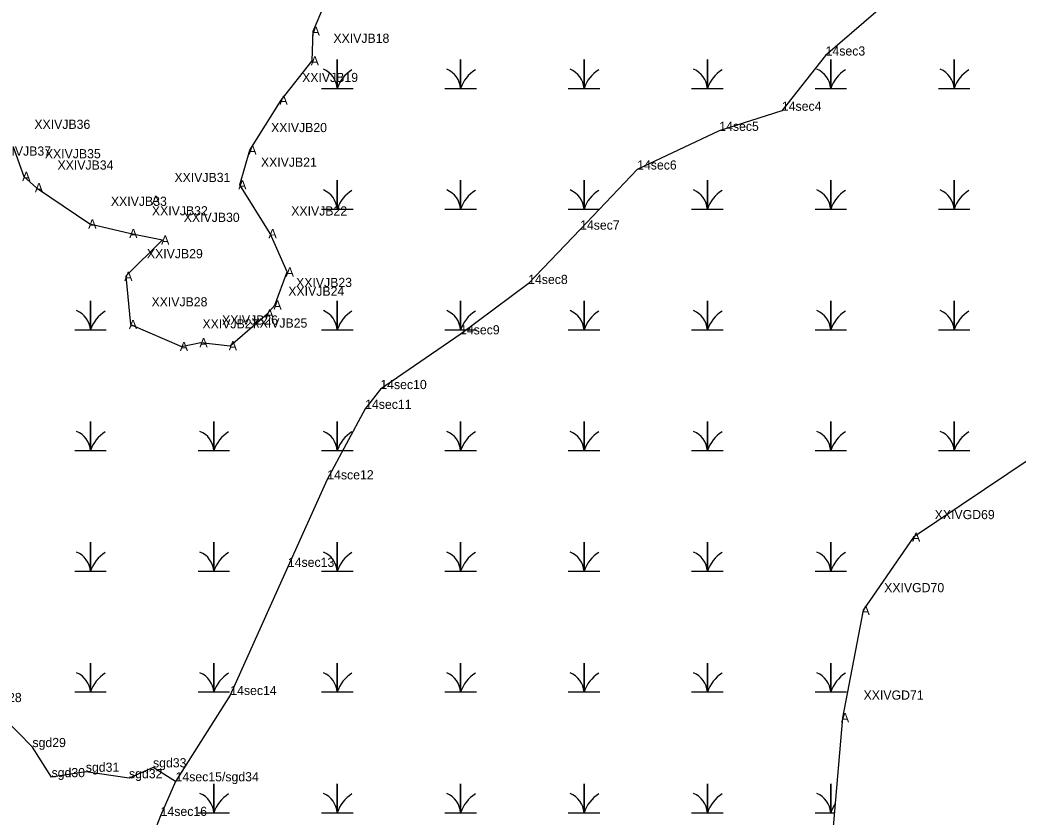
# Model space of a CAD drawing. Extents: x 2072529 to 2268796, y 436423 to 470406.
# Drawn here: x 2263443 to 2263987, y 442221 to 442656 of the extents above; entities that cross this region are included whole.
import ezdxf

# ---------------------------------------------------------------- set-up
doc = ezdxf.new("R2010")
doc.units = 0
for name, color, linetype in [('Exist Environmental Wetland Boundary', 7, 'Continuous'), ('Exist Environmental Wetland Boundary Cogo Comment', 7, 'Continuous'), ('Exist Hydro Jurisdictional Stream or Body of Water NEU Mitigable', 7, 'Continuous'), ('Exist Hydro Jurisdictional Stream or Body of Water NEU Mitigable Cogo Comment', 7, 'Continuous'), ('Exist Hydro Swamp or Marsh', 7, 'Continuous'), ('Old_Level_20', 7, 'Continuous')]:
    doc.layers.add(name, color=color, linetype=linetype)

msp = doc.modelspace()

# ---------------------------------------------------------------- linework, layer by layer
at = {"layer": 'Exist Environmental Wetland Boundary'}
for points in [[(2263439.54, 442586.49), (2263445.26, 442570.44), (2263452.16, 442564.27), (2263481.27, 442544.53), (2263503.6, 442539.34), (2263520.97, 442535.77), (2263500.88, 442515.97), (2263503.39, 442489.72), (2263531.17, 442477.73), (2263541.87, 442479.82), (2263557.85, 442478.15), (2263577.96, 442495.49), (2263582.19, 442500.29), (2263588.87, 442518.34), (2263579.54, 442539.26), (2263563.03, 442565.85), (2263568.56, 442584.73), (2263585.49, 442612.03), (2263602.54, 442633.4), (2263603.07, 442649.58), (2263609.46, 442664.49)], [(2264007.54, 442425.75), (2263930.27, 442373.75), (2263902.73, 442333.91), (2263891.51, 442275.34), (2263885.59, 442205.4), (2263810.51, 442205.75), (2263787.43, 442192.68), (2263742.82, 442133.35), (2263739.39, 442047.1), (2263692.37, 442028.85), (2263641.17, 441985.48), (2263606.24, 441900.73), (2263597.49, 441852.35), (2263569.3, 441793.49)]]:
    msp.add_lwpolyline(points, dxfattribs=at)
at = {"layer": 'Exist Hydro Jurisdictional Stream or Body of Water NEU Mitigable'}
for points in [[(2263924.02, 442672.5), (2263882.33, 442636.32), (2263858.49, 442606.21), (2263824.35, 442595.25), (2263779.6, 442574.16), (2263748.5, 442541.4), (2263720.2, 442511.78), (2263683.1, 442484.3), (2263639.63, 442454.48), (2263631.34, 442443.68), (2263610.71, 442405.26), (2263589.23, 442357.57), (2263557.85, 442287.71), (2263528.03, 442240.65), (2263519.87, 442221.79), (2263515.9, 442212), (2263505.21, 442205.27), (2263499.32, 442197.98), (2263487.64, 442190.69), (2263477.78, 442170.67), (2263442.74, 442150.01), (2263444.1, 442133.27), (2263425.3, 442097.75)], [(2263528.03, 442240.65), (2263515.73, 442248.26), (2263502.65, 442242.34), (2263479.11, 442245.86), (2263460.43, 442242.92), (2263450.02, 442259.32), (2263425.93, 442283.85)]]:
    msp.add_lwpolyline(points, dxfattribs=at)
at = {"layer": 'Exist Hydro Swamp or Marsh'}
for points in [[(2263607.54, 442618.37), (2263616.14, 442618.37), (2263616.14, 442634.15), (2263616.14, 442618.37), (2263624.74, 442618.37)], [(2263674.79, 442618.37), (2263683.39, 442618.37), (2263683.39, 442634.15), (2263683.39, 442618.37), (2263691.99, 442618.37)], [(2263742.04, 442618.37), (2263750.64, 442618.37), (2263750.64, 442634.15), (2263750.64, 442618.37), (2263759.24, 442618.37)], [(2263809.29, 442618.37), (2263817.89, 442618.37), (2263817.89, 442634.15), (2263817.89, 442618.37), (2263826.49, 442618.37)], [(2263876.54, 442618.37), (2263885.14, 442618.37), (2263885.14, 442634.15), (2263885.14, 442618.37), (2263893.74, 442618.37)], [(2263943.79, 442618.37), (2263952.39, 442618.37), (2263952.39, 442634.15), (2263952.39, 442618.37), (2263960.99, 442618.37)], [(2263607.54, 442552.57), (2263616.14, 442552.57), (2263616.14, 442568.35), (2263616.14, 442552.57), (2263624.74, 442552.57)], [(2263674.79, 442552.57), (2263683.39, 442552.57), (2263683.39, 442568.35), (2263683.39, 442552.57), (2263691.99, 442552.57)], [(2263742.04, 442552.57), (2263750.64, 442552.57), (2263750.64, 442568.35), (2263750.64, 442552.57), (2263759.24, 442552.57)], [(2263809.29, 442552.57), (2263817.89, 442552.57), (2263817.89, 442568.35), (2263817.89, 442552.57), (2263826.49, 442552.57)], [(2263876.54, 442552.57), (2263885.14, 442552.57), (2263885.14, 442568.35), (2263885.14, 442552.57), (2263893.74, 442552.57)], [(2263943.79, 442552.57), (2263952.39, 442552.57), (2263952.39, 442568.35), (2263952.39, 442552.57), (2263960.99, 442552.57)], [(2263473.04, 442486.77), (2263481.64, 442486.77), (2263481.64, 442502.55), (2263481.64, 442486.77), (2263490.24, 442486.77)], [(2263607.54, 442486.77), (2263616.14, 442486.77), (2263616.14, 442502.55), (2263616.14, 442486.77), (2263624.74, 442486.77)], [(2263674.79, 442486.77), (2263683.39, 442486.77), (2263683.39, 442502.55), (2263683.39, 442486.77), (2263691.99, 442486.77)], [(2263742.04, 442486.77), (2263750.64, 442486.77), (2263750.64, 442502.55), (2263750.64, 442486.77), (2263759.24, 442486.77)], [(2263809.29, 442486.77), (2263817.89, 442486.77), (2263817.89, 442502.55), (2263817.89, 442486.77), (2263826.49, 442486.77)], [(2263876.54, 442486.77), (2263885.14, 442486.77), (2263885.14, 442502.55), (2263885.14, 442486.77), (2263893.74, 442486.77)], [(2263943.79, 442486.77), (2263952.39, 442486.77), (2263952.39, 442502.55), (2263952.39, 442486.77), (2263960.99, 442486.77)], [(2263473.04, 442420.97), (2263481.64, 442420.97), (2263481.64, 442436.75), (2263481.64, 442420.97), (2263490.24, 442420.97)], [(2263540.29, 442420.97), (2263548.89, 442420.97), (2263548.89, 442436.75), (2263548.89, 442420.97), (2263557.49, 442420.97)], [(2263607.54, 442420.97), (2263616.14, 442420.97), (2263616.14, 442436.75), (2263616.14, 442420.97), (2263624.74, 442420.97)], [(2263674.79, 442420.97), (2263683.39, 442420.97), (2263683.39, 442436.75), (2263683.39, 442420.97), (2263691.99, 442420.97)], [(2263742.04, 442420.97), (2263750.64, 442420.97), (2263750.64, 442436.75), (2263750.64, 442420.97), (2263759.24, 442420.97)], [(2263809.29, 442420.97), (2263817.89, 442420.97), (2263817.89, 442436.75), (2263817.89, 442420.97), (2263826.49, 442420.97)], [(2263876.54, 442420.97), (2263885.14, 442420.97), (2263885.14, 442436.75), (2263885.14, 442420.97), (2263893.74, 442420.97)], [(2263943.79, 442420.97), (2263952.39, 442420.97), (2263952.39, 442436.75), (2263952.39, 442420.97), (2263960.99, 442420.97)], [(2263473.04, 442355.17), (2263481.64, 442355.17), (2263481.64, 442370.95), (2263481.64, 442355.17), (2263490.24, 442355.17)], [(2263540.29, 442355.17), (2263548.89, 442355.17), (2263548.89, 442370.95), (2263548.89, 442355.17), (2263557.49, 442355.17)], [(2263607.54, 442355.17), (2263616.14, 442355.17), (2263616.14, 442370.95), (2263616.14, 442355.17), (2263624.74, 442355.17)], [(2263674.79, 442355.17), (2263683.39, 442355.17), (2263683.39, 442370.95), (2263683.39, 442355.17), (2263691.99, 442355.17)], [(2263742.04, 442355.17), (2263750.64, 442355.17), (2263750.64, 442370.95), (2263750.64, 442355.17), (2263759.24, 442355.17)], [(2263809.29, 442355.17), (2263817.89, 442355.17), (2263817.89, 442370.95), (2263817.89, 442355.17), (2263826.49, 442355.17)], [(2263876.54, 442355.17), (2263885.14, 442355.17), (2263885.14, 442370.95), (2263885.14, 442355.17), (2263893.74, 442355.17)], [(2263473.04, 442289.37), (2263481.64, 442289.37), (2263481.64, 442305.15), (2263481.64, 442289.37), (2263490.24, 442289.37)], [(2263540.29, 442289.37), (2263548.89, 442289.37), (2263548.89, 442305.15), (2263548.89, 442289.37), (2263557.49, 442289.37)], [(2263607.54, 442289.37), (2263616.14, 442289.37), (2263616.14, 442305.15), (2263616.14, 442289.37), (2263624.74, 442289.37)], [(2263674.79, 442289.37), (2263683.39, 442289.37), (2263683.39, 442305.15), (2263683.39, 442289.37), (2263691.99, 442289.37)], [(2263742.04, 442289.37), (2263750.64, 442289.37), (2263750.64, 442305.15), (2263750.64, 442289.37), (2263759.24, 442289.37)], [(2263809.29, 442289.37), (2263817.89, 442289.37), (2263817.89, 442305.15), (2263817.89, 442289.37), (2263826.49, 442289.37)], [(2263876.54, 442289.37), (2263885.14, 442289.37), (2263885.14, 442305.15), (2263885.14, 442289.37), (2263893.74, 442289.37)], [(2263540.29, 442223.57), (2263548.89, 442223.57), (2263548.89, 442239.35), (2263548.89, 442223.57), (2263557.49, 442223.57)], [(2263607.54, 442223.57), (2263616.14, 442223.57), (2263616.14, 442239.35), (2263616.14, 442223.57), (2263624.74, 442223.57)], [(2263674.79, 442223.57), (2263683.39, 442223.57), (2263683.39, 442239.35), (2263683.39, 442223.57), (2263691.99, 442223.57)], [(2263742.04, 442223.57), (2263750.64, 442223.57), (2263750.64, 442239.35), (2263750.64, 442223.57), (2263759.24, 442223.57)], [(2263809.29, 442223.57), (2263817.89, 442223.57), (2263817.89, 442239.35), (2263817.89, 442223.57), (2263826.49, 442223.57)], [(2263876.54, 442223.57), (2263885.14, 442223.57), (2263885.14, 442239.35), (2263885.14, 442223.57), (2263887.13, 442223.57)]]:
    msp.add_lwpolyline(points, dxfattribs=at)
for centre, radius, start, end in [((2263603.87, 442617.48), 12.3, 4.1403, 67.535), ((2263634.38, 442612.31), 19.22, 122.1274, 161.6222), ((2263671.12, 442617.48), 12.3, 4.1403, 67.535), ((2263701.63, 442612.31), 19.22, 122.1274, 161.6222), ((2263738.37, 442617.48), 12.3, 4.1403, 67.535), ((2263768.88, 442612.31), 19.22, 122.1274, 161.6222), ((2263805.62, 442617.48), 12.3, 4.1403, 67.535), ((2263836.13, 442612.31), 19.22, 122.1274, 161.6222), ((2263872.87, 442617.48), 12.3, 4.1403, 67.535), ((2263903.38, 442612.31), 19.22, 122.1274, 161.6222), ((2263940.12, 442617.48), 12.3, 4.1403, 67.535), ((2263970.63, 442612.31), 19.22, 122.1274, 161.6222), ((2263603.87, 442551.68), 12.3, 4.1403, 67.535), ((2263634.38, 442546.51), 19.22, 122.1274, 161.6222), ((2263671.12, 442551.68), 12.3, 4.1403, 67.535), ((2263701.63, 442546.51), 19.22, 122.1274, 161.6222), ((2263738.37, 442551.68), 12.3, 4.1403, 67.535), ((2263768.88, 442546.51), 19.22, 122.1274, 161.6222), ((2263805.62, 442551.68), 12.3, 4.1403, 67.535), ((2263836.13, 442546.51), 19.22, 122.1274, 161.6222), ((2263872.87, 442551.68), 12.3, 4.1403, 67.535), ((2263903.38, 442546.51), 19.22, 122.1274, 161.6222), ((2263940.12, 442551.68), 12.3, 4.1403, 67.535), ((2263970.63, 442546.51), 19.22, 122.1274, 161.6222), ((2263469.37, 442485.88), 12.3, 4.1403, 67.535), ((2263499.88, 442480.71), 19.22, 122.1274, 161.6222), ((2263603.87, 442485.88), 12.3, 4.1403, 67.535), ((2263634.38, 442480.71), 19.22, 122.1274, 161.6222), ((2263671.12, 442485.88), 12.3, 4.1403, 67.535), ((2263701.63, 442480.71), 19.22, 122.1274, 161.6222), ((2263738.37, 442485.88), 12.3, 4.1403, 67.535), ((2263768.88, 442480.71), 19.22, 122.1274, 161.6222), ((2263805.62, 442485.88), 12.3, 4.1403, 67.535), ((2263836.13, 442480.71), 19.22, 122.1274, 161.6222), ((2263872.87, 442485.88), 12.3, 4.1403, 67.535), ((2263903.38, 442480.71), 19.22, 122.1274, 161.6222), ((2263940.12, 442485.88), 12.3, 4.1403, 67.535), ((2263970.63, 442480.71), 19.22, 122.1274, 161.6222), ((2263469.37, 442420.08), 12.3, 4.1403, 67.535), ((2263499.88, 442414.91), 19.22, 122.1274, 161.6222), ((2263536.62, 442420.08), 12.3, 4.1403, 67.535), ((2263567.13, 442414.91), 19.22, 122.1274, 161.6222), ((2263603.87, 442420.08), 12.3, 4.1403, 67.535), ((2263634.38, 442414.91), 19.22, 122.1274, 161.6222), ((2263671.12, 442420.08), 12.3, 4.1403, 67.535), ((2263701.63, 442414.91), 19.22, 122.1274, 161.6222), ((2263738.37, 442420.08), 12.3, 4.1403, 67.535), ((2263768.88, 442414.91), 19.22, 122.1274, 161.6222), ((2263805.62, 442420.08), 12.3, 4.1403, 67.535), ((2263836.13, 442414.91), 19.22, 122.1274, 161.6222), ((2263872.87, 442420.08), 12.3, 4.1403, 67.535), ((2263903.38, 442414.91), 19.22, 122.1274, 161.6222), ((2263940.12, 442420.08), 12.3, 4.1403, 67.535), ((2263970.63, 442414.91), 19.22, 122.1274, 161.6222), ((2263469.37, 442354.28), 12.3, 4.1403, 67.535), ((2263499.88, 442349.11), 19.22, 122.1274, 161.6222), ((2263536.62, 442354.28), 12.3, 4.1403, 67.535), ((2263567.13, 442349.11), 19.22, 122.1274, 161.6222), ((2263603.87, 442354.28), 12.3, 4.1403, 67.535), ((2263634.38, 442349.11), 19.22, 122.1274, 161.6222), ((2263671.12, 442354.28), 12.3, 4.1403, 67.535), ((2263701.63, 442349.11), 19.22, 122.1274, 161.6222), ((2263738.37, 442354.28), 12.3, 4.1403, 67.535), ((2263768.88, 442349.11), 19.22, 122.1274, 161.6222), ((2263805.62, 442354.28), 12.3, 4.1403, 67.535), ((2263836.13, 442349.11), 19.22, 122.1274, 161.6222), ((2263872.87, 442354.28), 12.3, 4.1403, 67.535), ((2263903.38, 442349.11), 19.22, 122.1274, 161.6222), ((2263469.37, 442288.48), 12.3, 4.1403, 67.535), ((2263499.88, 442283.31), 19.22, 122.1274, 161.6222), ((2263536.62, 442288.48), 12.3, 4.1403, 67.535), ((2263567.13, 442283.31), 19.22, 122.1274, 161.6222), ((2263603.87, 442288.48), 12.3, 4.1403, 67.535), ((2263634.38, 442283.31), 19.22, 122.1274, 161.6222), ((2263671.12, 442288.48), 12.3, 4.1403, 67.535), ((2263701.63, 442283.31), 19.22, 122.1274, 161.6222), ((2263738.37, 442288.48), 12.3, 4.1403, 67.535), ((2263768.88, 442283.31), 19.22, 122.1274, 161.6222), ((2263805.62, 442288.48), 12.3, 4.1403, 67.535), ((2263836.13, 442283.31), 19.22, 122.1274, 161.6222), ((2263872.87, 442288.48), 12.3, 4.1403, 67.535), ((2263903.38, 442283.31), 19.22, 122.1274, 161.6222), ((2263536.62, 442222.68), 12.3, 4.1403, 67.535), ((2263567.13, 442217.51), 19.22, 122.1274, 161.6222), ((2263603.87, 442222.68), 12.3, 4.1403, 67.535), ((2263634.38, 442217.51), 19.22, 122.1274, 161.6222), ((2263671.12, 442222.68), 12.3, 4.1403, 67.535), ((2263701.63, 442217.51), 19.22, 122.1274, 161.6222), ((2263738.37, 442222.68), 12.3, 4.1403, 67.535), ((2263768.88, 442217.51), 19.22, 122.1274, 161.6222), ((2263805.62, 442222.68), 12.3, 4.1403, 67.535), ((2263836.13, 442217.51), 19.22, 122.1274, 161.6222), ((2263872.87, 442222.68), 12.3, 4.1403, 67.535), ((2263903.38, 442217.51), 19.22, 145.5275, 161.6222)]:
    msp.add_arc(centre, radius, start, end, dxfattribs=at)
at = {"layer": 'Old_Level_20'}
for p, q in [((2263882.33, 442636.32), (2263882.33, 442636.32)), ((2263858.49, 442606.21), (2263858.49, 442606.21)), ((2263824.35, 442595.25), (2263824.35, 442595.25)), ((2263779.6, 442574.16), (2263779.6, 442574.16)), ((2263748.5, 442541.4), (2263748.5, 442541.4)), ((2263720.2, 442511.78), (2263720.2, 442511.78)), ((2263683.1, 442484.3), (2263683.1, 442484.3)), ((2263639.63, 442454.48), (2263639.63, 442454.48)), ((2263631.34, 442443.68), (2263631.34, 442443.68)), ((2263610.71, 442405.26), (2263610.71, 442405.26)), ((2263589.23, 442357.57), (2263589.23, 442357.57)), ((2263557.85, 442287.71), (2263557.85, 442287.71)), ((2263450.02, 442259.32), (2263450.02, 442259.32)), ((2263450.02, 442259.32), (2263450.02, 442259.32)), ((2263479.11, 442245.86), (2263479.11, 442245.86)), ((2263479.11, 442245.86), (2263479.11, 442245.86)), ((2263515.73, 442248.26), (2263515.73, 442248.26)), ((2263515.73, 442248.26), (2263515.73, 442248.26)), ((2263460.43, 442242.92), (2263460.43, 442242.92)), ((2263502.65, 442242.34), (2263502.65, 442242.34)), ((2263528.03, 442240.65), (2263528.03, 442240.65)), ((2263519.87, 442221.79), (2263519.87, 442221.79))]:
    msp.add_line(p, q, dxfattribs=at)

# ---------------------------------------------------------------- texts
at = {"layer": 'Exist Environmental Wetland Boundary Cogo Comment'}
for s, p in [('XXIVJB18 ', (2263614.05, 442643.24)), ('XXIVJB19 ', (2263597, 442621.87)), ('XXIVJB36 ', (2263451.05, 442596.33)), ('XXIVJB20 ', (2263580.07, 442594.57)), ('XXIVJB37 ', (2263429.66, 442581.75)), ('XXIVJB35 ', (2263456.77, 442580.29)), ('XXIVJB21 ', (2263574.54, 442575.69)), ('XXIVJB34 ', (2263463.67, 442574.11)), ('XXIVJB31 ', (2263527.41, 442567.37)), ('XXIVJB33 ', (2263492.78, 442554.37)), ('XXIVJB32 ', (2263515.11, 442549.18)), ('XXIVJB22 ', (2263591.05, 442549.1)), ('XXIVJB30 ', (2263532.48, 442545.61)), ('XXIVJB29 ', (2263512.39, 442525.81)), ('XXIVJB24 ', (2263589.47, 442505.33)), ('XXIVJB23 ', (2263593.7, 442510.13)), ('XXIVJB28 ', (2263514.9, 442499.56)), ('XXIVJB26 ', (2263553.38, 442489.66)), ('XXIVJB27 ', (2263542.68, 442487.57)), ('XXIVJB25 ', (2263569.36, 442487.99)), ('XXIVGD69 ', (2263941.78, 442383.59)), ('XXIVGD70 ', (2263914.24, 442343.75)), ('XXIVGD71 ', (2263903.02, 442285.18))]:
    msp.add_text(s, height=5, dxfattribs=at).set_placement(p)
at = {"layer": 'Exist Hydro Jurisdictional Stream or Body of Water NEU Mitigable Cogo Comment'}
for s, p in [('14sec3', (2263882.33, 442636.32)), ('14sec4', (2263858.49, 442606.21)), ('14sec5', (2263824.35, 442595.25)), ('14sec6', (2263779.6, 442574.16)), ('14sec7', (2263748.5, 442541.4)), ('14sec8', (2263720.2, 442511.78)), ('14sec9', (2263683.1, 442484.3)), ('14sec10', (2263639.63, 442454.48)), ('14sec11', (2263631.34, 442443.68)), ('14sce12', (2263610.71, 442405.26)), ('14sec13', (2263589.23, 442357.57)), ('14sec14', (2263557.85, 442287.71)), ('sgd28', (2263425.93, 442283.85)), ('sgd29', (2263450.02, 442259.32)), ('sgd31', (2263479.11, 442245.86)), ('sgd33', (2263515.73, 442248.26)), ('sgd30', (2263460.43, 442242.92)), ('sgd32', (2263502.65, 442242.34)), ('14sec15/sgd34', (2263528.03, 442240.65)), ('14sec16', (2263519.87, 442221.79))]:
    msp.add_text(s, height=5, dxfattribs=at).set_placement(p)
at = {"layer": 'Old_Level_20'}
for p in [(2263602.24, 442647.08), (2263601.7, 442630.9), (2263584.66, 442609.53), (2263567.73, 442582.23), (2263444.42, 442567.94), (2263451.32, 442561.77), (2263562.2, 442563.34), (2263515.07, 442555.02), (2263480.43, 442542.03), (2263502.76, 442536.84), (2263520.14, 442533.27), (2263578.7, 442536.76), (2263588.04, 442515.84), (2263588.04, 442515.84), (2263500.05, 442513.47), (2263581.36, 442497.79), (2263577.12, 442492.99), (2263502.56, 442487.22), (2263530.34, 442475.23), (2263541.04, 442477.32), (2263557.02, 442475.65), (2263929.44, 442371.25), (2263901.9, 442331.41), (2263890.68, 442272.84)]:
    msp.add_text('A', height=5, dxfattribs=at).set_placement(p)

doc.saveas('drawing.dxf')
